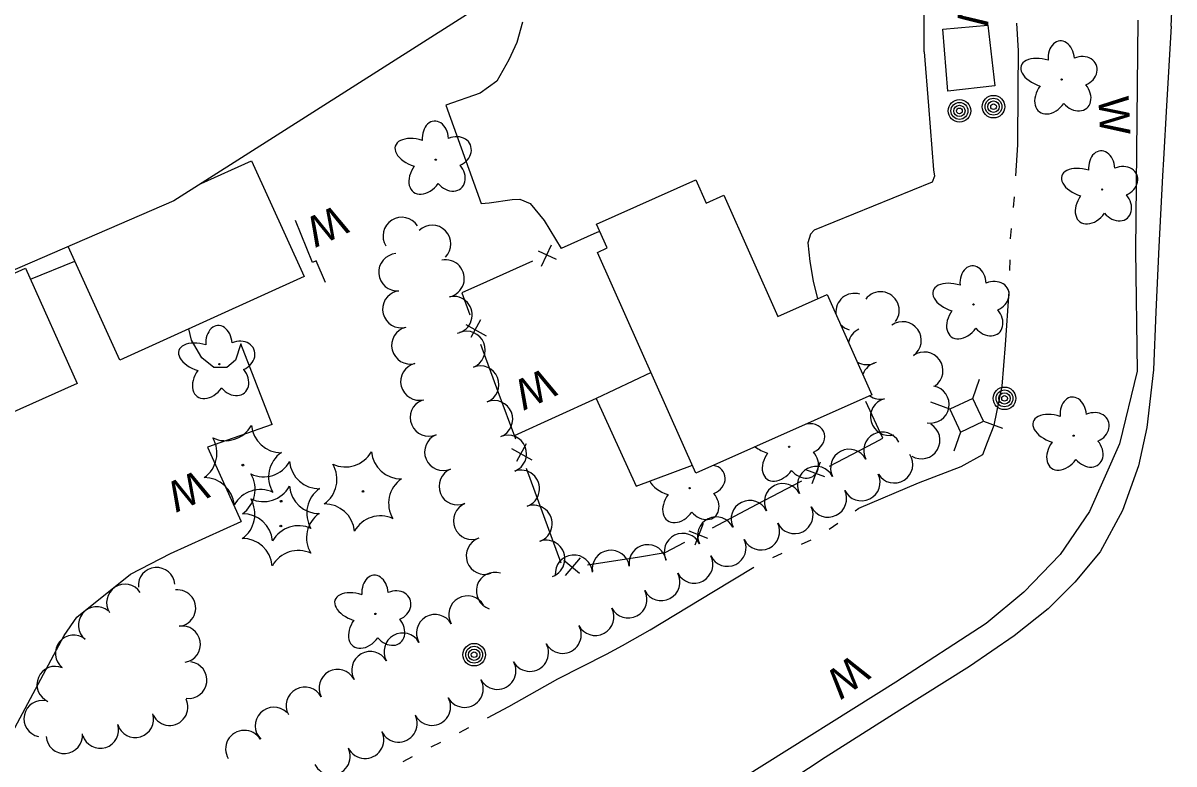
# Model space of a CAD drawing. Extents: x 589250 to 1188077, y 162953 to 363065.
# Drawn here: x 593586.1 to 593813.4, y 188224.3 to 188370.6 of the extents above; entities that cross this region are included whole.
import ezdxf

# ---------------------------------------------------------------- set-up
doc = ezdxf.new("R2010")
doc.units = 0
for name, color, linetype in [('E_BLD', 7, 'Continuous'), ('E_BLD_HvyDash', 7, 'Continuous'), ('E_DWY', 7, 'Continuous'), ('E_FEN_P', 7, 'Continuous'), ('E_LAND_TreeLine_P', 7, 'Continuous'), ('E_LAND_Vegetation', 7, 'Continuous'), ('E_MAP_Limits', 7, 'Continuous'), ('E_MISCPROP', 7, 'Continuous'), ('E_RDWY', 7, 'Continuous'), ('E_RDWY_Gravel', 7, 'Continuous'), ('E_UTL_AG_Bold', 7, 'Continuous'), ('E_WAL', 7, 'Continuous'), ('E_WAL_Text', 7, 'Continuous'), ('E_WTR_FlowLine', 7, 'Continuous')]:
    doc.layers.add(name, color=color, linetype=linetype)

msp = doc.modelspace()

# ---------------------------------------------------------------- linework, layer by layer
at = {"layer": 'E_BLD'}
for p, q in [((593621.29, 188338.9), (593631.23, 188343.41)), ((593631.23, 188343.41), (593641.62, 188320.53)), ((593699.39, 188330.89), (593719, 188339.61)), ((593719, 188339.61), (593721.03, 188335.04)), ((593721.03, 188335.04), (593724.53, 188336.6)), ((593724.53, 188336.6), (593735.17, 188312.67)), ((593701.49, 188326.18), (593699.39, 188330.89)), ((593605.25, 188304), (593595.05, 188326.47)), ((593699.57, 188325.32), (593701.49, 188326.18)), ((593718.98, 188281.69), (593699.57, 188325.32)), ((593561.83, 188311.1), (593586.61, 188322.2)), ((593586.61, 188322.2), (593596.81, 188299.42)), ((593641.62, 188320.53), (593605.25, 188304)), ((593735.17, 188312.67), (593744.91, 188317)), ((593744.91, 188317), (593753.74, 188297.16)), ((593596.81, 188299.42), (593572.04, 188288.32)), ((593753.74, 188297.16), (593718.98, 188281.69))]:
    msp.add_line(p, q, dxfattribs=at)
at = {"layer": 'E_BLD_HvyDash'}
for p, q in [((593710.14, 188301.57), (593699.27, 188296.42)), ((593699.27, 188296.42), (593707.19, 188279.14)), ((593707.19, 188279.14), (593718.28, 188283.28))]:
    msp.add_line(p, q, dxfattribs=at)
at = {"layer": 'E_DWY'}
for p, q in [((593764.07, 188364.94), (593764.07, 188378.97)), ((593684.77, 188370.75), (593683.64, 188366.79)), ((593683.64, 188366.79), (593682.08, 188363.36)), ((593764.07, 188364.94), (593764.88, 188354.23)), ((593682.08, 188363.36), (593679.66, 188359.11)), ((593679.66, 188359.11), (593676.36, 188356.76)), ((593676.36, 188356.76), (593669.61, 188354.41)), ((593669.61, 188354.41), (593676.57, 188334.95)), ((593764.88, 188354.23), (593765.86, 188341.64)), ((593766.06, 188340.38), (593765.62, 188339.18)), ((593765.86, 188341.64), (593766.06, 188340.38)), ((593765.62, 188339.18), (593742.3, 188329.68)), ((593676.57, 188334.95), (593678.19, 188335.13)), ((593678.19, 188335.13), (593682.73, 188335.75)), ((593682.73, 188335.75), (593684.19, 188335.84)), ((593684.19, 188335.84), (593686.26, 188334.98)), ((593686.26, 188334.98), (593689.02, 188331.61)), ((593689.02, 188331.61), (593692.36, 188326.08)), ((593741.58, 188328.94), (593741.05, 188327.17)), ((593742.3, 188329.68), (593741.58, 188328.94)), ((593741.05, 188327.17), (593741.48, 188323.5)), ((593587.59, 188320.01), (593596.36, 188323.58)), ((593741.48, 188323.5), (593742.13, 188319.61)), ((593742.13, 188319.61), (593742.96, 188316.14)), ((593619.39, 188307.95), (593618.86, 188310.18)), ((593621.47, 188304.46), (593619.39, 188307.95)), ((593629.12, 188307.24), (593628.08, 188304.02)), ((593635.35, 188291.34), (593629.12, 188307.24)), ((593623.8, 188302.55), (593621.47, 188304.46)), ((593628.08, 188304.02), (593626.35, 188302.55)), ((593626.35, 188302.55), (593623.8, 188302.55)), ((593615.26, 188265.86), (593629.22, 188272.13)), ((593607.35, 188261.74), (593615.26, 188265.86)), ((593596.74, 188253.25), (593607.35, 188261.74)), ((593594.27, 188249.63), (593596.74, 188253.25)), ((593584.5, 188231.42), (593594.27, 188249.63))]:
    msp.add_line(p, q, dxfattribs=at)
at = {"layer": 'E_FEN_P'}
for p, q in [((593699.43, 188329.24), (593692.36, 188326.08)), ((593700.04, 188329.43), (593699.43, 188329.24)), ((593690.39, 188326.73), (593688.46, 188322.55)), ((593691.48, 188323.9), (593687.89, 188325.54)), ((593686.73, 188323.56), (593677.64, 188319.49)), ((593677.64, 188319.49), (593672.76, 188317.31)), ((593672.76, 188317.31), (593674.34, 188312.98)), ((593673.56, 188311.06), (593677.6, 188308.85)), ((593676.45, 188311.96), (593674.58, 188308.49)), ((593676.47, 188307.2), (593679.91, 188297.85)), ((593679.91, 188297.85), (593683.34, 188288.5)), ((593755.91, 188288.63), (593752.51, 188295.87)), ((593685.45, 188287.48), (593683.58, 188284.01)), ((593745.37, 188283.08), (593754.18, 188287.71)), ((593754.18, 188287.71), (593755.91, 188288.63)), ((593682.56, 188286.58), (593686.59, 188284.37)), ((593741.92, 188279.69), (593743.58, 188283.97)), ((593685.47, 188282.72), (593688.91, 188273.37)), ((593740.65, 188282.43), (593744.34, 188281.03)), ((593731.1, 188275.57), (593739.91, 188280.21)), ((593722.28, 188270.93), (593731.1, 188275.57)), ((593688.91, 188273.37), (593692.34, 188264.02)), ((593718.83, 188267.54), (593720.5, 188271.83)), ((593717.57, 188270.29), (593721.26, 188268.89)), ((593712.92, 188266.01), (593716.83, 188268.06)), ((593693.25, 188261.48), (593696.21, 188265.01)), ((593697.61, 188263.58), (593707.45, 188265.14)), ((593707.45, 188265.14), (593712.92, 188266.01)), ((593692.94, 188264.49), (593695.98, 188261.98))]:
    msp.add_line(p, q, dxfattribs=at)
at = {"layer": 'E_LAND_TreeLine_P'}
for centre, radius, start, end in [((593660.9, 188328.56), 3.68, 32.3888, 212.3888), ((593666.95, 188326.99), 3.68, 314.7867, 134.7867), ((593660.03, 188321.39), 3.68, 94.4145, 274.4145), ((593669.58, 188320.15), 3.68, 282.2878, 102.2878), ((593660.81, 188314.08), 3.68, 103.993, 283.993), ((593750.29, 188313.54), 3.68, 73.4436, 186.0058), ((593755.45, 188313.86), 3.68, 323.2097, 143.2097), ((593671.14, 188312.95), 3.68, 282.2878, 102.2878), ((593662.59, 188306.93), 3.68, 103.993, 283.993), ((593750.29, 188313.54), 3.68, 221.968, 253.4436), ((593752.73, 188306.81), 3.68, 114.9064, 168.4593), ((593759.8, 188307.94), 3.68, 305.5239, 125.5239), ((593673.69, 188306.06), 3.68, 291.7282, 111.7282), ((593764.08, 188301.95), 3.68, 305.5239, 125.5239), ((593664.37, 188299.79), 3.68, 103.993, 283.993), ((593752.73, 188306.81), 3.68, 239.5145, 294.9064), ((593755.41, 188299.99), 3.68, 103.0992, 160.6595), ((593676.42, 188299.22), 3.68, 291.7282, 111.7282), ((593765.3, 188295.28), 3.68, 259.3478, 79.3478), ((593755.41, 188299.99), 3.68, 235.1707, 283.0992), ((593666.27, 188292.69), 3.68, 112.6907, 292.6907), ((593679.14, 188292.38), 3.68, 291.7282, 111.7282), ((593757.12, 188292.83), 3.68, 104.8791, 284.8791), ((593755.79, 188286.14), 3.68, 27.4238, 207.4238), ((593763.49, 188288.22), 3.68, 239.397, 59.397), ((593669.11, 188285.89), 3.68, 112.6907, 292.6907), ((593681.87, 188285.54), 3.68, 291.7282, 111.7282), ((593749.25, 188282.75), 3.68, 27.4238, 207.4238), ((593758.13, 188283.45), 3.68, 212.183, 32.183), ((593742.71, 188279.36), 3.68, 27.4238, 207.4238), ((593671.95, 188279.1), 3.68, 112.6907, 292.6907), ((593684.43, 188278.64), 3.68, 289.8544, 109.8544), ((593751.68, 188279.92), 3.68, 206.067, 26.067), ((593736.18, 188275.97), 3.68, 27.4238, 207.4238), ((593745.06, 188276.69), 3.68, 206.067, 26.067), ((593729.61, 188272.64), 3.68, 26.2082, 206.2082), ((593674.79, 188272.3), 3.68, 112.6907, 292.6907), ((593686.93, 188271.71), 3.68, 289.8544, 109.8544), ((593738.45, 188273.45), 3.68, 206.067, 26.067), ((593723, 188269.39), 3.68, 26.2082, 206.2082), ((593731.83, 188270.21), 3.68, 206.067, 26.067), ((593716.4, 188266.14), 3.68, 26.2082, 206.2082), ((593677.32, 188265.39), 3.68, 109.5704, 289.5704), ((593689.43, 188264.78), 3.68, 289.8544, 109.8544), ((593709.47, 188263.9), 3.68, 8.5636, 188.5636), ((593725.22, 188266.98), 3.68, 206.067, 26.067), ((593694.89, 188261.85), 3.68, 4.7174, 184.7174), ((593702.19, 188262.8), 3.68, 8.5636, 188.5636), ((593718.65, 188263.66), 3.68, 207.8694, 27.8694), ((593612.51, 188259.48), 3.61, 4.6314, 184.6314), ((593679.3, 188258.44), 3.68, 72.3808, 252.3808), ((593712.14, 188260.22), 3.68, 207.8694, 27.8694), ((593606.26, 188256.16), 3.61, 33.3345, 213.3345), ((593616.62, 188255.06), 3.61, 276.2104, 96.2104), ((593705.63, 188256.78), 3.68, 207.8694, 27.8694), ((593673.88, 188253.78), 3.68, 29.7728, 209.7728), ((593600.69, 188251.69), 3.61, 50.7851, 230.7851), ((593667.49, 188250.12), 3.68, 29.7728, 209.7728), ((593699.12, 188253.33), 3.68, 207.8694, 27.8694), ((593617.55, 188247.91), 3.61, 279.5641, 99.5641), ((593692.66, 188249.8), 3.68, 208.8688, 28.8688), ((593596.13, 188246.1), 3.61, 50.7851, 230.7851), ((593661.1, 188246.46), 3.68, 29.7728, 209.7728), ((593654.71, 188242.81), 3.68, 29.7728, 209.7728), ((593686.21, 188246.24), 3.68, 208.8688, 28.8688), ((593618.83, 188240.83), 3.61, 262.7506, 82.7506), ((593679.77, 188242.69), 3.68, 208.8688, 28.8688), ((593592.5, 188239.94), 3.61, 66.5223, 246.5223), ((593648.25, 188239.27), 3.68, 28.4408, 208.4408), ((593673.32, 188239.13), 3.68, 208.8688, 28.8688), ((593641.77, 188235.77), 3.68, 28.4408, 208.4408), ((593589.94, 188233.22), 3.61, 78.0882, 258.0882), ((593615.08, 188235.5), 3.61, 206.1794, 26.1794), ((593635.65, 188231.79), 3.68, 45.6607, 225.6607), ((593666.87, 188235.58), 3.68, 208.8688, 28.8688), ((593608.29, 188233.11), 3.61, 197.1882, 17.1882), ((593660.29, 188232.27), 3.68, 206.1033, 26.1033), ((593601.4, 188230.98), 3.61, 197.1882, 17.1882), ((593629.82, 188227.23), 3.68, 31.1415, 211.1415), ((593653.68, 188229.03), 3.68, 206.1033, 26.1033), ((593594.29, 188229.95), 3.61, 184.119, 4.119), ((593647.07, 188225.79), 3.68, 206.1033, 26.1033)]:
    msp.add_arc(centre, radius, start, end, dxfattribs=at)
at = {"layer": 'E_LAND_Vegetation'}
for centre, radius in [((593791.18, 188359.45), 0.128), ((593667.63, 188343.62), 0.128), ((593799.19, 188337.73), 0.128), ((593773.79, 188315.03), 0.128), ((593624.9, 188303.23), 0.128), ((593793.56, 188289.11), 0.128), ((593737.4, 188286.93), 0.128), ((593629.55, 188283.29), 0.167), ((593717.74, 188278.74), 0.128), ((593637.09, 188276.16), 0.167), ((593653.25, 188278.09), 0.167), ((593637.04, 188271.26), 0.167), ((593655.71, 188253.91), 0.128)]:
    msp.add_circle(centre, radius, dxfattribs=at)
for centre, radius, start, end in [((593626.09, 188294.02), 5.9, 244.9962, 330.7612), ((593637.11, 188291.65), 5.9, 184.9962, 270.7611), ((593618.51, 188285.66), 5.91, 305.036, 30.7121), ((593640.52, 188280.95), 5.9, 124.9916, 210.7565), ((593649.79, 188288.83), 5.9, 244.9962, 330.7612), ((593660.81, 188286.46), 5.9, 184.9962, 270.7611), ((593633.63, 188286.89), 5.9, 244.9962, 330.7612), ((593644.65, 188284.52), 5.9, 184.9962, 270.7611), ((593642.21, 188280.46), 5.91, 305.036, 30.7121), ((593621.98, 188274.92), 5.9, 4.9962, 90.7612), ((593626.06, 188278.53), 5.91, 305.036, 30.7121), ((593664.22, 188275.75), 5.9, 124.9916, 210.7565), ((593633.01, 188272.56), 5.9, 64.9962, 150.7611), ((593633.58, 188281.99), 5.9, 244.9962, 330.7612), ((593644.61, 188279.63), 5.9, 184.9962, 270.7611), ((593648.06, 188273.82), 5.9, 124.9916, 210.7565), ((593626.01, 188273.63), 5.91, 305.036, 30.7121), ((593648.01, 188268.92), 5.9, 124.9916, 210.7565), ((593645.68, 188269.73), 5.9, 4.9962, 90.7612), ((593629.53, 188267.8), 5.9, 4.9962, 90.7612), ((593656.71, 188267.36), 5.9, 64.9962, 150.7611), ((593640.55, 188265.43), 5.9, 64.9962, 150.7611), ((593629.48, 188262.9), 5.9, 4.9962, 90.7612), ((593640.51, 188260.53), 5.9, 64.9962, 150.7611)]:
    msp.add_arc(centre, radius, start, end, dxfattribs=at)
for centre, major_axis, ratio, start_param, end_param in [((593791.11, 188363.45), (0.28, -3.62), 0.716896, 1.570796, 4.712389), ((593787.72, 188360.71), (4.53, -1.44), 0.560249, 1.570796, 4.712389), ((593794.84, 188361.02), (-3.17, -1.37), 0.832022, 1.570796, 4.712389), ((593789.29, 188356.46), (2.49, 3.41), 0.691916, 1.570796, 4.712389), ((593793.81, 188356.56), (-2.33, 2.77), 0.782863, 1.570796, 4.712389), ((593667.56, 188347.63), (0.28, -3.62), 0.716896, 1.570796, 4.712389), ((593664.17, 188344.88), (4.53, -1.44), 0.560249, 1.570796, 4.712389), ((593671.29, 188345.19), (-3.17, -1.37), 0.832022, 1.570796, 4.712389), ((593799.12, 188341.74), (0.28, -3.62), 0.716896, 1.570796, 4.712389), ((593665.74, 188340.63), (2.49, 3.41), 0.691916, 1.570796, 4.712389), ((593670.26, 188340.73), (-2.33, 2.77), 0.782863, 1.570796, 4.712389), ((593795.74, 188338.99), (4.53, -1.44), 0.560249, 1.570796, 4.712389), ((593802.85, 188339.31), (-3.17, -1.37), 0.832022, 1.570796, 4.712389), ((593797.3, 188334.75), (2.49, 3.41), 0.691916, 1.570796, 4.712389), ((593801.83, 188334.85), (-2.33, 2.77), 0.782863, 1.570796, 4.712389), ((593773.72, 188319.04), (0.28, -3.62), 0.716896, 1.570796, 4.712389), ((593770.34, 188316.29), (4.53, -1.44), 0.560249, 1.570796, 4.712389), ((593777.45, 188316.6), (-3.17, -1.37), 0.832022, 1.570796, 4.712389), ((593771.9, 188312.05), (2.49, 3.41), 0.691916, 1.570796, 4.712389), ((593776.43, 188312.14), (-2.33, 2.77), 0.782863, 1.570796, 4.712389), ((593624.83, 188307.24), (0.28, -3.62), 0.716896, 1.570796, 4.712389), ((593621.45, 188304.49), (4.53, -1.44), 0.560249, 1.570796, 4.712389), ((593628.56, 188304.8), (-3.17, -1.37), 0.832022, 1.570796, 4.712389), ((593623.01, 188300.25), (2.49, 3.41), 0.691916, 1.570796, 4.712389), ((593627.54, 188300.34), (-2.33, 2.77), 0.782863, 1.570796, 4.712389), ((593793.48, 188293.12), (0.28, -3.62), 0.716896, 1.570796, 4.712389), ((593790.1, 188290.38), (4.53, -1.44), 0.560249, 1.570796, 4.712389), ((593797.22, 188290.69), (-3.17, -1.37), 0.832022, 1.570796, 4.712389), ((593741.06, 188288.5), (-3.17, -1.37), 0.832022, 1.570796, 4.433022), ((593791.66, 188286.13), (2.49, 3.41), 0.691916, 1.570796, 4.712389), ((593796.19, 188286.23), (-2.33, 2.77), 0.782863, 1.570796, 4.712389), ((593733.94, 188288.19), (4.53, -1.44), 0.560249, 4.111817, 4.712389), ((593735.51, 188283.95), (2.49, 3.41), 0.691916, 1.570796, 4.712389), ((593740.03, 188284.05), (-2.33, 2.77), 0.782863, 1.570796, 4.712389), ((593721.4, 188280.31), (-3.17, -1.37), 0.832022, 1.570796, 4.051342), ((593714.28, 188280), (4.53, -1.44), 0.560249, 3.609484, 4.712389), ((593715.85, 188275.75), (2.49, 3.41), 0.691916, 1.570796, 4.712389), ((593720.37, 188275.85), (-2.33, 2.77), 0.782863, 1.570796, 4.712389), ((593655.64, 188257.92), (0.28, -3.62), 0.716896, 1.570796, 4.712389), ((593652.26, 188255.17), (4.53, -1.44), 0.560249, 1.570796, 4.712389), ((593659.37, 188255.48), (-3.17, -1.37), 0.832022, 1.570796, 4.712389), ((593653.82, 188250.93), (2.49, 3.41), 0.691916, 1.570796, 4.712389), ((593658.34, 188251.02), (-2.33, 2.77), 0.782863, 1.570796, 4.712389)]:
    msp.add_ellipse(centre, major_axis=major_axis, ratio=ratio, start_param=start_param, end_param=end_param, dxfattribs=at)
at = {"layer": 'E_MAP_Limits'}
for p, q in [((593678.57, 188375.4), (593615.93, 188335.48)), ((593615.93, 188335.48), (593523.03, 188295.39))]:
    msp.add_line(p, q, dxfattribs=at)
at = {"layer": 'E_MISCPROP'}
for centre, radius in [((593777.74, 188354.09), 2.23), ((593777.74, 188354.09), 1.67), ((593771.01, 188353.25), 2.23), ((593771.01, 188353.25), 1.67), ((593771.01, 188353.25), 1.12), ((593771.01, 188353.25), 0.558), ((593777.74, 188354.09), 1.12), ((593777.74, 188354.09), 0.558), ((593779.91, 188296.48), 2.23), ((593779.91, 188296.48), 1.67), ((593779.91, 188296.48), 1.12), ((593779.91, 188296.48), 0.558), ((593675.2, 188245.85), 2.23), ((593675.2, 188245.85), 1.67), ((593675.2, 188245.85), 1.12), ((593675.2, 188245.85), 0.558)]:
    msp.add_circle(centre, radius, dxfattribs=at)
at = {"layer": 'E_RDWY'}
for p, q in [((593812.81, 188369.98), (593813.37, 188383.18)), ((593812.81, 188369.98), (593811.87, 188354.28)), ((593811.87, 188354.28), (593811.29, 188343.71)), ((593811.29, 188343.71), (593811.11, 188340.46)), ((593811.11, 188340.46), (593810.36, 188326.41)), ((593810.36, 188326.41), (593809.81, 188313.54)), ((593809.81, 188313.54), (593809.32, 188302.14)), ((593809.32, 188302.14), (593807.98, 188290.75)), ((593807.98, 188290.75), (593806.39, 188283.16)), ((593806.39, 188283.16), (593803.22, 188274.31)), ((593803.22, 188274.31), (593798.77, 188266.19)), ((593798.77, 188266.19), (593793.8, 188260.18)), ((593793.8, 188260.18), (593788.5, 188254.9)), ((593788.5, 188254.9), (593781.81, 188249.58)), ((593781.81, 188249.58), (593772.97, 188243.5)), ((593772.97, 188243.5), (593759.22, 188234.87)), ((593759.22, 188234.87), (593744.51, 188225.53)), ((593744.51, 188225.53), (593718.69, 188208.61))]:
    msp.add_line(p, q, dxfattribs=at)
at = {"layer": 'E_RDWY_Gravel'}
for p, q in [((593806.21, 188371.19), (593805.8, 188325.67)), ((593805.8, 188325.67), (593806.09, 188301.88)), ((593806.09, 188301.88), (593802.63, 188287.53)), ((593802.63, 188287.53), (593796.7, 188274.16)), ((593796.7, 188274.16), (593790.91, 188265.64)), ((593790.91, 188265.64), (593783.7, 188258.17)), ((593783.7, 188258.17), (593776.29, 188252.01)), ((593776.29, 188252.01), (593758.44, 188240.45)), ((593758.44, 188240.45), (593728.62, 188221.72))]:
    msp.add_line(p, q, dxfattribs=at)
at = {"layer": 'E_UTL_AG_Bold'}
for p, q in [((593773.63, 188296.48), (593774.99, 188300.24)), ((593773.63, 188296.48), (593769.11, 188294.35)), ((593775.76, 188291.96), (593773.63, 188296.48)), ((593769.11, 188294.35), (593765.34, 188295.7)), ((593769.11, 188294.35), (593771.24, 188289.83)), ((593771.24, 188289.83), (593775.76, 188291.96)), ((593775.76, 188291.96), (593779.53, 188290.6)), ((593771.24, 188289.83), (593769.88, 188286.06))]:
    msp.add_line(p, q, dxfattribs=at)
at = {"layer": 'E_WAL'}
for p, q in [((593767.73, 188369.41), (593776.6, 188370.21)), ((593768.72, 188357.12), (593767.73, 188369.41)), ((593776.6, 188370.21), (593778.03, 188358.21)), ((593778.03, 188358.21), (593768.72, 188357.12)), ((593643.31, 188323.34), (593639.91, 188331.61)), ((593644, 188323.66), (593643.31, 188323.34)), ((593645.85, 188319.35), (593644, 188323.66)), ((593699.27, 188296.42), (593683.13, 188289.07)), ((593635.35, 188291.34), (593622.54, 188286.86)), ((593622.54, 188286.86), (593629.22, 188272.13))]:
    msp.add_line(p, q, dxfattribs=at)
at = {"layer": 'E_WTR_FlowLine'}
for p, q in [((593782.68, 188365.1), (593782.32, 188370.61)), ((593782.62, 188357.53), (593782.68, 188365.1)), ((593782.52, 188346.54), (593782.62, 188357.53)), ((593782.17, 188340.43), (593782.52, 188346.54)), ((593781.68, 188334.2), (593781.87, 188336.28)), ((593781.11, 188328.06), (593781.3, 188330.05)), ((593781.11, 188327.98), (593781.11, 188328.06)), ((593780.96, 188321.73), (593781.01, 188323.81)), ((593780.13, 188307.06), (593780.84, 188317.56)), ((593779.43, 188298.9), (593780.13, 188307.06)), ((593777.87, 188291.17), (593779.43, 188298.9)), ((593776.57, 188287.81), (593777.87, 188291.17)), ((593775.63, 188285.37), (593776.57, 188287.81)), ((593771.36, 188283.04), (593775.63, 188285.37)), ((593762.96, 188279.79), (593771.36, 188283.04)), ((593751.13, 188274.8), (593762.96, 188279.79)), ((593750.4, 188274.28), (593751.13, 188274.8)), ((593745.31, 188270.63), (593747.01, 188271.84)), ((593739.82, 188267.69), (593741.71, 188268.57)), ((593734.15, 188265.05), (593736.04, 188265.93)), ((593722.47, 188258.32), (593730.44, 188263.17)), ((593709.94, 188250.73), (593722.47, 188258.32)), ((593704.48, 188247.69), (593709.94, 188250.73)), ((593701.35, 188245.95), (593704.48, 188247.69)), ((593691.73, 188241.09), (593701.35, 188245.95)), ((593682.07, 188235.59), (593691.73, 188241.09)), ((593677.86, 188233.39), (593682.07, 188235.59)), ((593672.31, 188230.51), (593673.28, 188231.01)), ((593673.28, 188231.01), (593674.16, 188231.47)), ((593666.75, 188227.64), (593668.6, 188228.6)), ((593661.21, 188224.75), (593663.05, 188225.72))]:
    msp.add_line(p, q, dxfattribs=at)

# ---------------------------------------------------------------- texts
at = {"layer": 'E_WAL_Text'}
for rotation, p in [(270.9186, (593770.58, 188377.53)), (272.6467, (593798.43, 188356.01)), (204.7849, (593648.28, 188334.84)), (204.7849, (593689.38, 188302.67)), (204.7849, (593620.8, 188282.52)), (216.5139, (593750.18, 188246.23))]:
    msp.add_text('W', height=6, rotation=rotation, dxfattribs=at).set_placement(p)

doc.saveas('drawing.dxf')
